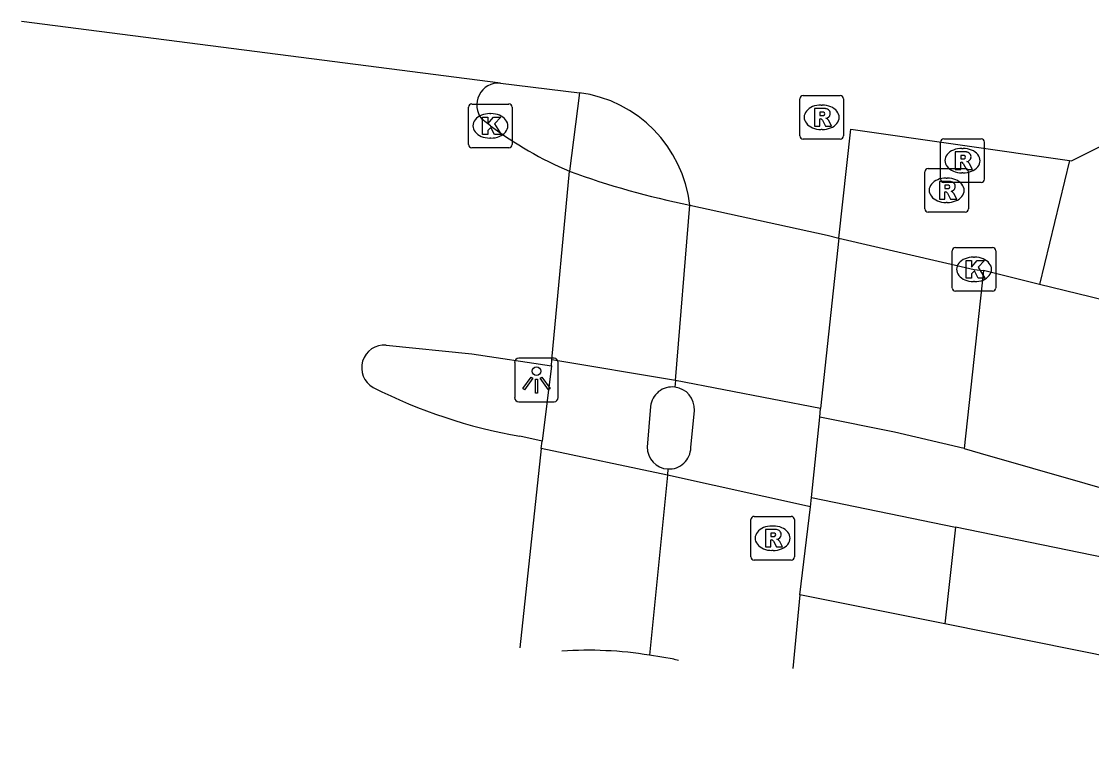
# Model space of a CAD drawing. Extents: x 161771 to 163125, y 382479 to 383177.
# Drawn here: x 161876.78 to 161901.28, y 382829.71 to 382846.4 of the extents above; entities that cross this region are included whole.
import ezdxf

# ---------------------------------------------------------------- set-up
doc = ezdxf.new("R2010")
doc.units = 0
for name, color, linetype in [('IMGEO_Fietspad_gesloten', 7, 'Continuous'), ('IMGEO_Kolk', 7, 'Continuous'), ('IMGEO_Lichtpunt', 7, 'Continuous'), ('IMGEO_Rijbaan_lokaal_gesloten', 7, 'Continuous'), ('IMGEO_Rijbaan_lokaal_open', 7, 'Continuous'), ('IMGEO_Rioolput', 7, 'Continuous'), ('IMGEO_Verkeerseiland_open', 7, 'Continuous'), ('IMGEO_Voetpad_open', 7, 'Continuous')]:
    doc.layers.add(name, color=color, linetype=linetype)

msp = doc.modelspace()

# ---------------------------------------------------------------- linework, layer by layer
at = {"layer": 'IMGEO_Fietspad_gesloten'}
for points in [[(161887.743, 382844.988), (161889.555, 382844.768)], [(161900.776, 382843.22), (161900.821, 382843.214), (161902.55, 382844.071)], [(161895.497, 382841.442), (161895.768, 382843.936), (161900.776, 382843.22)], [(161891.753, 382838.184), (161892.079, 382842.197)], [(161892.079, 382842.197), (161895.227, 382841.512), (161895.497, 382841.442)], [(161895.071, 382837.545), (161891.753, 382838.184)], [(161891.567, 382836.02), (161891.158, 382831.896)], [(161894.848, 382835.294), (161891.567, 382836.02)], [(161891.723, 382831.802), (161891.158, 382831.896)], [(161891.723, 382831.802), (161891.822, 382831.786)]]:
    msp.add_lwpolyline(points, dxfattribs=at)
msp.add_arc((161889.175, 382841.87), 2.923, 6.4178, 82.5252, dxfattribs=at)
at = {"layer": 'IMGEO_Kolk'}
for p, q in [((161887.014, 382843.585), (161887.014, 382844.437)), ((161887.089, 382844.511), (161887.941, 382844.511)), ((161888.015, 382844.437), (161888.015, 382843.585)), ((161887.502, 382844.291), (161887.527, 382844.291)), ((161887.525, 382843.731), (161887.5, 382843.731)), ((161887.941, 382843.511), (161887.089, 382843.511)), ((161898.09, 382840.3), (161898.09, 382841.152)), ((161898.165, 382841.226), (161899.017, 382841.226)), ((161899.091, 382841.152), (161899.091, 382840.3)), ((161898.578, 382841.006), (161898.603, 382841.006)), ((161898.601, 382840.446), (161898.576, 382840.446)), ((161899.017, 382840.226), (161898.165, 382840.226))]:
    msp.add_line(p, q, dxfattribs=at)
for points in [[(161887.014, 382843.585), (161887.014, 382844.437)], [(161887.089, 382844.511), (161887.941, 382844.511)], [(161888.015, 382844.437), (161888.015, 382843.585)], [(161887.335, 382844.211), (161887.458, 382844.211), (161887.458, 382844.06), (161887.588, 382844.211), (161887.752, 382844.211), (161887.606, 382844.06), (161887.759, 382843.811), (161887.607, 382843.811), (161887.522, 382843.975), (161887.458, 382843.908), (161887.458, 382843.811), (161887.335, 382843.811), (161887.335, 382844.211)], [(161887.941, 382843.511), (161887.089, 382843.511)], [(161898.09, 382840.3), (161898.09, 382841.152)], [(161898.165, 382841.226), (161899.017, 382841.226)], [(161899.091, 382841.152), (161899.091, 382840.3)], [(161898.411, 382840.926), (161898.534, 382840.926), (161898.534, 382840.775), (161898.664, 382840.926), (161898.828, 382840.926), (161898.682, 382840.775), (161898.835, 382840.526), (161898.683, 382840.526), (161898.598, 382840.69), (161898.534, 382840.623), (161898.534, 382840.526), (161898.411, 382840.526), (161898.411, 382840.926)], [(161899.017, 382840.226), (161898.165, 382840.226)]]:
    msp.add_lwpolyline(points, dxfattribs=at)
for centre, start, end in [((161887.091, 382844.435), 91.552, 178.448), ((161887.091, 382844.435), 91.552, 178.448), ((161887.939, 382844.435), 1.552, 88.448), ((161887.939, 382844.435), 1.552, 88.448), ((161887.091, 382843.587), 181.552, 268.448), ((161887.091, 382843.587), 181.552, 268.448), ((161887.939, 382843.587), 271.552, 358.448), ((161887.939, 382843.587), 271.552, 358.448), ((161898.167, 382841.15), 91.552, 178.448), ((161898.167, 382841.15), 91.552, 178.448), ((161899.015, 382841.15), 1.552, 88.448), ((161899.015, 382841.15), 1.552, 88.448), ((161898.167, 382840.302), 181.552, 268.448), ((161898.167, 382840.302), 181.552, 268.448), ((161899.015, 382840.302), 271.552, 358.448), ((161899.015, 382840.302), 271.552, 358.448)]:
    msp.add_arc(centre, 0.0765, start, end, dxfattribs=at)
for centre, major_axis, ratio, start_param, end_param in [((161887.501, 382844.011), (-0.387, 0.002), 0.722429, 4.712389, 7.853982), ((161887.526, 382844.011), (-0.39, 0.002), 0.717154, 1.570796, 4.712389), ((161898.577, 382840.726), (-0.387, 0.002), 0.722429, 4.712389, 7.853982), ((161898.602, 382840.726), (-0.39, 0.002), 0.717154, 1.570796, 4.712389)]:
    msp.add_ellipse(centre, major_axis=major_axis, ratio=ratio, start_param=start_param, end_param=end_param, dxfattribs=at)
at = {"layer": 'IMGEO_Lichtpunt'}
for p, q in [((161888.973, 382838.693), (161888.165, 382838.693)), ((161888.973, 382838.693), (161888.165, 382838.693)), ((161888.071, 382838.598), (161888.071, 382837.791)), ((161888.071, 382838.598), (161888.071, 382837.791)), ((161889.067, 382837.791), (161889.067, 382838.598)), ((161889.067, 382837.791), (161889.067, 382838.598)), ((161888.165, 382837.697), (161888.973, 382837.697)), ((161888.165, 382837.697), (161888.973, 382837.697))]:
    msp.add_line(p, q, dxfattribs=at)
for points in [[(161888.445, 382838.262), (161888.484, 382838.234), (161888.296, 382837.972), (161888.258, 382837.999), (161888.445, 382838.262)], [(161888.547, 382838.214), (161888.594, 382838.214), (161888.594, 382837.892), (161888.547, 382837.892), (161888.547, 382838.214)], [(161888.657, 382838.234), (161888.695, 382838.261), (161888.882, 382837.999), (161888.843, 382837.971), (161888.657, 382838.234)]]:
    msp.add_lwpolyline(points, dxfattribs=at)
msp.add_circle((161888.57, 382838.396), 0.0994, dxfattribs=at)
for centre, start, end in [((161888.165, 382838.598), 90, 180), ((161888.165, 382838.598), 90, 180), ((161888.973, 382838.598), 0, 90), ((161888.973, 382838.598), 0, 90), ((161888.165, 382837.791), 180, 270), ((161888.165, 382837.791), 180, 270), ((161888.973, 382837.791), 270, 0), ((161888.973, 382837.791), 270, 360)]:
    msp.add_arc(centre, 0.0946, start, end, dxfattribs=at)
at = {"layer": 'IMGEO_Rijbaan_lokaal_gesloten'}
for points in [[(161887.743, 382844.988), (161876.775, 382846.401)], [(161887.515, 382844.011), (161887.317, 382844.163)], [(161888.924, 382838.659), (161889.323, 382842.972)], [(161885.127, 382838.993), (161887.088, 382838.791), (161888.911, 382838.519)], [(161888.911, 382838.519), (161888.924, 382838.659)], [(161888.699, 382836.797), (161888.191, 382836.909)], [(161888.681, 382836.627), (161888.699, 382836.797)], [(161888.681, 382836.627), (161888.189, 382832.061)], [(161894.604, 382833.278), (161894.438, 382831.588)], [(161897.919, 382832.611), (161894.604, 382833.278)], [(161911.985, 382829.713), (161908.827, 382830.418), (161897.919, 382832.611)]]:
    msp.add_lwpolyline(points, dxfattribs=at)
for centre, radius, start, end in [((161887.706, 382844.485), 0.505, 85.7527, 219.6269), ((161892.969, 382851.409), 9.191, 233.6018, 246.629), ((161885.087, 382838.475), 0.52, 85.5664, 240.6349), ((161890.22, 382848.657), 11.922, 243.1331, 260.2018)]:
    msp.add_arc(centre, radius, start, end, dxfattribs=at)
at = {"layer": 'IMGEO_Rijbaan_lokaal_open'}
for points in [[(161895.497, 382841.442), (161895.071, 382837.545)], [(161895.497, 382841.442), (161898.591, 382840.726), (161898.805, 382840.697)], [(161898.805, 382840.697), (161898.361, 382836.627)], [(161900.088, 382840.381), (161898.805, 382840.697)], [(161901.249, 382840.095), (161900.088, 382840.381)], [(161895.059, 382837.34), (161895.071, 382837.545)], [(161898.361, 382836.627), (161896.77, 382837.003), (161895.059, 382837.34)], [(161898.361, 382836.627), (161898.73, 382836.52), (161908.368, 382833.76)], [(161894.848, 382835.294), (161894.87, 382835.507)], [(161894.87, 382835.507), (161898.168, 382834.829)], [(161894.604, 382833.278), (161894.848, 382835.294)], [(161898.168, 382834.829), (161897.919, 382832.611)], [(161908.124, 382832.781), (161898.168, 382834.829)]]:
    msp.add_lwpolyline(points, dxfattribs=at)
msp.add_arc((161884.089, 382767.932), 74.175, 67.33298, 76.62355, dxfattribs=at)
at = {"layer": 'IMGEO_Rioolput'}
for p, q in [((161894.6, 382843.781), (161894.6, 382844.633)), ((161894.675, 382844.707), (161895.527, 382844.707)), ((161895.601, 382844.633), (161895.601, 382843.781)), ((161895.088, 382844.487), (161895.113, 382844.487)), ((161895.111, 382843.927), (161895.086, 382843.927)), ((161895.527, 382843.707), (161894.675, 382843.707)), ((161897.825, 382842.789), (161897.825, 382843.641)), ((161897.9, 382843.715), (161898.752, 382843.715)), ((161898.826, 382843.641), (161898.826, 382842.789)), ((161898.313, 382843.495), (161898.338, 382843.495)), ((161897.463, 382842.11), (161897.463, 382842.962)), ((161897.538, 382843.036), (161898.39, 382843.036)), ((161898.336, 382842.935), (161898.311, 382842.935)), ((161898.464, 382842.962), (161898.464, 382842.11)), ((161898.752, 382842.715), (161897.9, 382842.715)), ((161897.951, 382842.816), (161897.976, 382842.816)), ((161897.974, 382842.256), (161897.949, 382842.256)), ((161898.39, 382842.036), (161897.538, 382842.036)), ((161893.477, 382834.147), (161893.477, 382834.999)), ((161893.552, 382835.073), (161894.404, 382835.073)), ((161894.478, 382834.999), (161894.478, 382834.147)), ((161893.965, 382834.853), (161893.99, 382834.853)), ((161893.988, 382834.293), (161893.963, 382834.293)), ((161894.404, 382834.073), (161893.552, 382834.073))]:
    msp.add_line(p, q, dxfattribs=at)
for points in [[(161894.6, 382843.781), (161894.6, 382844.633)], [(161894.675, 382844.707), (161895.527, 382844.707)], [(161895.601, 382844.633), (161895.601, 382843.781)], [(161895.189, 382844.405), (161894.937, 382844.407), (161894.937, 382844.007)], [(161895.115, 382844.326), (161895.061, 382844.326), (161895.061, 382844.245)], [(161894.937, 382844.007), (161895.061, 382844.007), (161895.061, 382844.169), (161895.072, 382844.169)], [(161895.061, 382844.245), (161895.113, 382844.245)], [(161895.119, 382844.14), (161895.19, 382844.007), (161895.33, 382844.007), (161895.265, 382844.133)], [(161895.527, 382843.707), (161894.675, 382843.707)], [(161897.825, 382842.789), (161897.825, 382843.641)], [(161897.9, 382843.715), (161898.752, 382843.715)], [(161898.826, 382843.641), (161898.826, 382842.789)], [(161898.414, 382843.413), (161898.162, 382843.415), (161898.162, 382843.015)], [(161898.34, 382843.334), (161898.286, 382843.334), (161898.286, 382843.253)], [(161898.162, 382843.015), (161898.286, 382843.015), (161898.286, 382843.177), (161898.297, 382843.177)], [(161898.286, 382843.253), (161898.338, 382843.253)], [(161898.344, 382843.148), (161898.415, 382843.015), (161898.555, 382843.015), (161898.49, 382843.141)], [(161897.463, 382842.11), (161897.463, 382842.962)], [(161897.538, 382843.036), (161898.39, 382843.036)], [(161898.464, 382842.962), (161898.464, 382842.11)], [(161898.052, 382842.734), (161897.8, 382842.736), (161897.8, 382842.336)], [(161898.752, 382842.715), (161897.9, 382842.715)], [(161897.978, 382842.655), (161897.924, 382842.655), (161897.924, 382842.574)], [(161897.8, 382842.336), (161897.924, 382842.336), (161897.924, 382842.498), (161897.935, 382842.498)], [(161897.924, 382842.574), (161897.976, 382842.574)], [(161897.982, 382842.469), (161898.053, 382842.336), (161898.193, 382842.336), (161898.128, 382842.462)], [(161898.39, 382842.036), (161897.538, 382842.036)], [(161893.477, 382834.147), (161893.477, 382834.999)], [(161893.552, 382835.073), (161894.404, 382835.073)], [(161894.478, 382834.999), (161894.478, 382834.147)], [(161894.066, 382834.771), (161893.814, 382834.773), (161893.814, 382834.373)], [(161893.814, 382834.373), (161893.938, 382834.373), (161893.938, 382834.535), (161893.949, 382834.535)], [(161893.992, 382834.692), (161893.938, 382834.692), (161893.938, 382834.611)], [(161893.938, 382834.611), (161893.99, 382834.611)], [(161893.996, 382834.506), (161894.067, 382834.373), (161894.207, 382834.373), (161894.142, 382834.499)], [(161894.404, 382834.073), (161893.552, 382834.073)]]:
    msp.add_lwpolyline(points, dxfattribs=at)
for centre, radius, start, end in [((161894.677, 382844.631), 0.0765, 91.552, 178.448), ((161894.677, 382844.631), 0.0765, 91.552, 178.448), ((161895.525, 382844.631), 0.0765, 1.552, 88.448), ((161895.525, 382844.631), 0.0765, 1.552, 88.448), ((161895.121, 382844.23), 0.0964, 77.0061, 93.1865), ((161895.135, 382844.287), 0.0378, 276.6634, 79.6772), ((161895.188, 382844.295), 0.109, 350.3612, 89.416), ((161895.071, 382844.116), 0.0533, 26.0293, 88.6989), ((161895.097, 382844.434), 0.19, 274.7715, 282.9687), ((161895.186, 382844.295), 0.112, 277.5842, 350.9817), ((161895.17, 382844.08), 0.108, 29.5134, 73.7905), ((161894.677, 382843.783), 0.0765, 181.552, 268.448), ((161894.677, 382843.783), 0.0765, 181.552, 268.448), ((161895.525, 382843.783), 0.0765, 271.552, 358.448), ((161895.525, 382843.783), 0.0765, 271.552, 358.448), ((161897.902, 382843.639), 0.0765, 91.552, 178.448), ((161897.902, 382843.639), 0.0765, 91.552, 178.448), ((161898.75, 382843.639), 0.0765, 1.552, 88.448), ((161898.75, 382843.639), 0.0765, 1.552, 88.448), ((161898.346, 382843.238), 0.0964, 77.0061, 93.1865), ((161898.36, 382843.295), 0.0378, 276.6634, 79.6772), ((161898.413, 382843.303), 0.109, 350.3612, 89.416), ((161898.296, 382843.124), 0.0533, 26.0293, 88.6989), ((161898.322, 382843.442), 0.19, 274.7715, 282.9687), ((161898.411, 382843.303), 0.112, 277.5842, 350.9817), ((161898.395, 382843.088), 0.108, 29.5134, 73.7905), ((161897.54, 382842.96), 0.0765, 91.552, 178.448), ((161897.54, 382842.96), 0.0765, 91.552, 178.448), ((161898.388, 382842.96), 0.0765, 1.552, 88.448), ((161898.388, 382842.96), 0.0765, 1.552, 88.448), ((161897.902, 382842.791), 0.0765, 181.552, 268.448), ((161897.902, 382842.791), 0.0765, 181.552, 268.448), ((161897.984, 382842.559), 0.0964, 77.0061, 93.1865), ((161897.998, 382842.616), 0.0378, 276.6634, 79.6772), ((161898.051, 382842.624), 0.109, 350.3612, 89.416), ((161898.049, 382842.624), 0.112, 277.5842, 350.9817), ((161898.75, 382842.791), 0.0765, 271.552, 358.448), ((161898.75, 382842.791), 0.0765, 271.552, 358.448), ((161897.934, 382842.445), 0.0533, 26.0293, 88.6989), ((161897.96, 382842.763), 0.19, 274.7715, 282.9687), ((161898.033, 382842.409), 0.108, 29.5134, 73.7905), ((161897.54, 382842.112), 0.0765, 181.552, 268.448), ((161897.54, 382842.112), 0.0765, 181.552, 268.448), ((161898.388, 382842.112), 0.0765, 271.552, 358.448), ((161898.388, 382842.112), 0.0765, 271.552, 358.448), ((161893.554, 382834.997), 0.0765, 91.552, 178.448), ((161893.554, 382834.997), 0.0765, 91.552, 178.448), ((161894.402, 382834.997), 0.0765, 1.552, 88.448), ((161894.402, 382834.997), 0.0765, 1.552, 88.448), ((161894.065, 382834.661), 0.109, 350.3612, 89.416), ((161893.948, 382834.482), 0.0533, 26.0293, 88.6989), ((161893.974, 382834.8), 0.19, 274.7715, 282.9687), ((161893.998, 382834.596), 0.0964, 77.0061, 93.1865), ((161894.012, 382834.653), 0.0378, 276.6634, 79.6772), ((161894.063, 382834.661), 0.112, 277.5842, 350.9817), ((161894.047, 382834.446), 0.108, 29.5134, 73.7905), ((161893.554, 382834.149), 0.0765, 181.552, 268.448), ((161893.554, 382834.149), 0.0765, 181.552, 268.448), ((161894.402, 382834.149), 0.0765, 271.552, 358.448), ((161894.402, 382834.149), 0.0765, 271.552, 358.448)]:
    msp.add_arc(centre, radius, start, end, dxfattribs=at)
for centre, major_axis, ratio, start_param, end_param in [((161895.087, 382844.207), (-0.387, 0.002), 0.722429, 4.712389, 7.853982), ((161895.112, 382844.207), (-0.39, 0.002), 0.717154, 1.570796, 4.712389), ((161898.312, 382843.215), (-0.387, 0.002), 0.722429, 4.712389, 7.853982), ((161898.337, 382843.215), (-0.39, 0.002), 0.717154, 1.570796, 4.712389), ((161897.95, 382842.536), (-0.387, 0.002), 0.722429, 4.712389, 7.853982), ((161897.975, 382842.536), (-0.39, 0.002), 0.717154, 1.570796, 4.712389), ((161893.964, 382834.573), (-0.387, 0.002), 0.722429, 4.712389, 7.853982), ((161893.989, 382834.573), (-0.39, 0.002), 0.717154, 1.570796, 4.712389)]:
    msp.add_ellipse(centre, major_axis=major_axis, ratio=ratio, start_param=start_param, end_param=end_param, dxfattribs=at)
at = {"layer": 'IMGEO_Verkeerseiland_open'}
msp.add_lwpolyline([(161900.776, 382843.22), (161900.088, 382840.381)], dxfattribs=at)
at = {"layer": 'IMGEO_Voetpad_open'}
for points in [[(161889.555, 382844.768), (161889.323, 382842.972)], [(161888.911, 382838.519), (161888.699, 382836.797)], [(161891.753, 382838.184), (161888.924, 382838.659)], [(161891.753, 382838.184), (161891.74, 382838.031)], [(161891.181, 382837.59), (161891.105, 382836.661)], [(161892.106, 382836.647), (161892.186, 382837.498)], [(161894.87, 382835.507), (161895.059, 382837.34)], [(161891.567, 382836.02), (161888.681, 382836.627)], [(161891.579, 382836.158), (161891.567, 382836.02)], [(161891.722, 382831.794), (161891.723, 382831.802)]]:
    msp.add_lwpolyline(points, dxfattribs=at)
for centre, radius, start, end in [((161896.039, 382861.568), 19.772, 250.142, 258.4456), ((161891.678, 382837.535), 0.5, 82.9079, 173.6326), ((161891.682, 382837.53), 0.505, 356.3949, 83.4485), ((161891.601, 382836.654), 0.496, 179.136, 267.4636), ((161891.605, 382836.658), 0.501, 266.9794, 358.7367), ((161889.755, 382823.268), 8.741, 80.765, 93.9558)]:
    msp.add_arc(centre, radius, start, end, dxfattribs=at)

doc.saveas('drawing.dxf')
